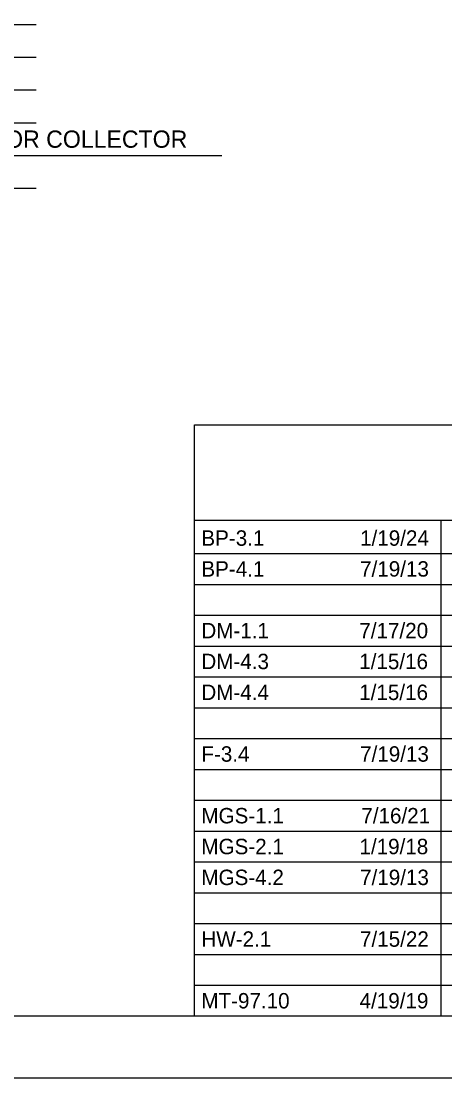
# Model space of a CAD drawing. Extents: x -21.1 to 50.3, y -4.9 to 22.1.
# Drawn here: x 6.69 to 10.12, y 0 to 8.56 of the extents above; entities that cross this region are included whole.
import ezdxf

# ---------------------------------------------------------------- set-up
doc = ezdxf.new("R2010")
doc.units = 0
for name, color, linetype in [('Default', 7, 'Continuous'), ('SH_Border', 7, 'Continuous'), ('SH_Cut_Line', 7, 'Continuous'), ('SH_Data', 7, 'Continuous')]:
    doc.layers.add(name, color=color, linetype=linetype)

msp = doc.modelspace()

# ---------------------------------------------------------------- linework, layer by layer
at = {"layer": 'Default'}
for p, q in [((2.0726, 8.538), (6.8094, 8.538)), ((2.0726, 8.2724), (6.8094, 8.2724)), ((2.0726, 8.0067), (6.8094, 8.0067)), ((2.0726, 7.7411), (6.8094, 7.7411)), ((2.0726, 7.4755), (7.1193, 7.4755)), ((7.1193, 7.4755), (8.3145, 7.4755)), ((2.0726, 7.2099), (6.8094, 7.2099))]:
    msp.add_line(p, q, dxfattribs=at)
at = {"layer": 'SH_Border'}
msp.add_lwpolyline([(1.5, 21.5), (33.5, 21.5), (33.5, 0.5), (1.5, 0.5)], close=True, dxfattribs=at)
at = {"layer": 'SH_Cut_Line'}
msp.add_lwpolyline([(0, 0), (34, 0), (34, 22), (0, 22)], close=True, dxfattribs=at)
at = {"layer": 'SH_Data'}
for p, q in [((8.0945, 5.2917), (21.5445, 5.2917)), ((8.0945, 0.5), (8.0945, 5.2917)), ((8.0945, 4.5209), (21.5445, 4.5209)), ((10.0945, 0.5), (10.0945, 4.5209)), ((8.0945, 4.25), (21.5445, 4.25)), ((8.0945, 4), (21.5445, 4)), ((8.0945, 3.75), (21.5445, 3.75)), ((8.0945, 3.5), (21.5445, 3.5)), ((8.0945, 3.25), (21.5445, 3.25)), ((8.0945, 3), (21.5445, 3)), ((8.0945, 2.75), (21.5445, 2.75)), ((8.0945, 2.5), (21.5445, 2.5)), ((8.0945, 2.25), (21.5445, 2.25)), ((8.0945, 2), (21.5445, 2)), ((8.0945, 1.75), (21.5445, 1.75)), ((8.0945, 1.5), (21.5445, 1.5)), ((8.0945, 1.25), (21.5445, 1.25)), ((8.0945, 1), (21.5445, 1)), ((8.0945, 0.75), (21.5445, 0.75))]:
    msp.add_line(p, q, dxfattribs=at)

# ---------------------------------------------------------------- texts
at = {"layer": 'Default'}
for s, height, p in [('MAJOR COLLECTOR', 0.14, (6.1839, 7.5383)), ('BP-3.1', 0.125, (8.1495, 4.3125)), ('1/19/24', 0.125, (9.4366, 4.3125)), ('BP-4.1', 0.125, (8.1495, 4.0625)), ('7/19/13', 0.125, (9.4366, 4.0625)), ('DM-1.1', 0.125, (8.1495, 3.5625)), ('7/17/20', 0.125, (9.4305, 3.5625)), ('DM-4.3', 0.125, (8.1495, 3.3125)), ('1/15/16', 0.125, (9.4295, 3.3125)), ('DM-4.4', 0.125, (8.1495, 3.0625)), ('1/15/16', 0.125, (9.4295, 3.0625)), ('F-3.4', 0.125, (8.1495, 2.5625)), ('7/19/13', 0.125, (9.4366, 2.5625)), ('MGS-1.1', 0.125, (8.1495, 2.0625)), ('7/16/21', 0.125, (9.4466, 2.0625)), ('MGS-2.1', 0.125, (8.1495, 1.8125)), ('1/19/18', 0.125, (9.4314, 1.8125)), ('MGS-4.2', 0.125, (8.1495, 1.5625)), ('7/19/13', 0.125, (9.4366, 1.5625)), ('HW-2.1', 0.125, (8.1495, 1.0625)), ('7/15/22', 0.125, (9.436, 1.0625)), ('MT-97.10', 0.125, (8.1495, 0.5625)), ('4/19/19', 0.125, (9.4327, 0.5625))]:
    msp.add_text(s, height=height, dxfattribs=at).set_placement(p)

doc.saveas('drawing.dxf')
